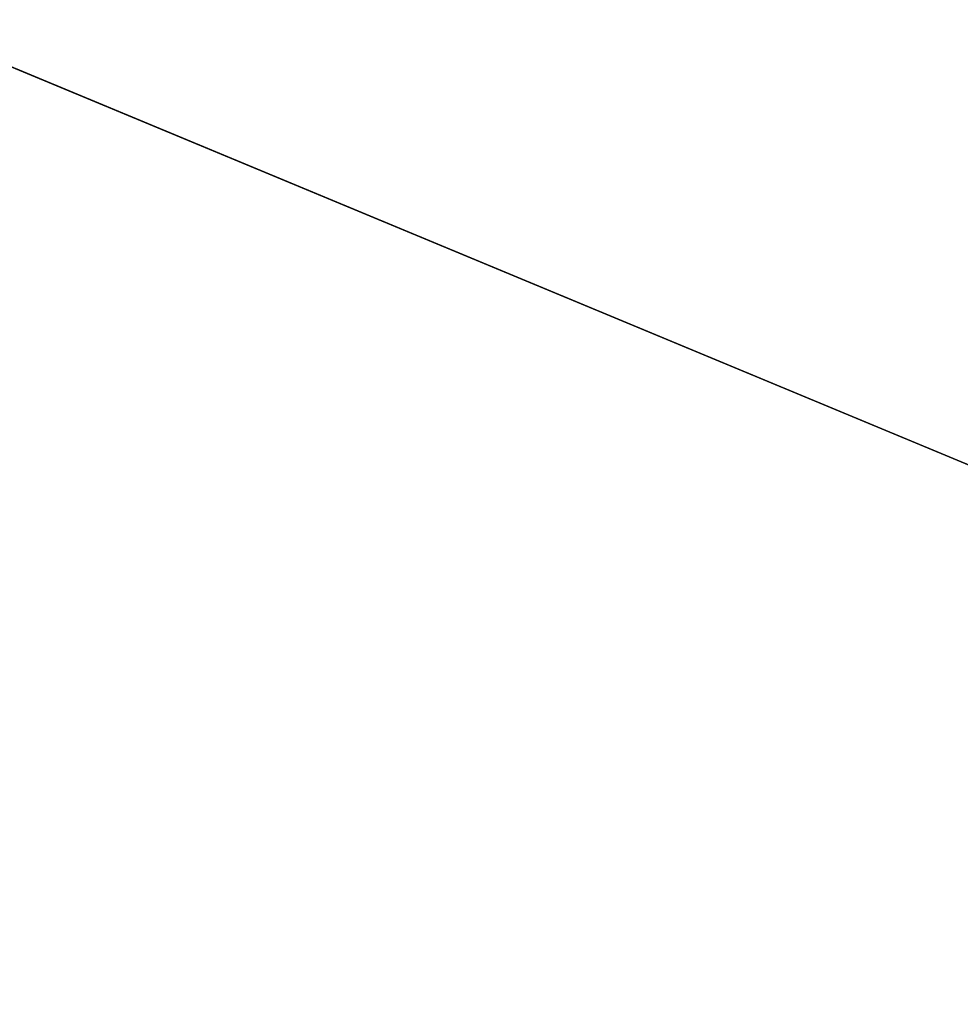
# Model space of a CAD drawing. Extents: x -200 to 200, y -434 to 356.
# Tile 1014 of 1056: x -94.9994 to -94.97, y 278.0977 to 278.1285. Entities that reach past the tile are written whole.
import ezdxf

# ---------------------------------------------------------------- set-up
doc = ezdxf.new("R2010")
doc.units = 0
doc.header["$LTSCALE"] = 52.148148
for name, color, linetype in [('1681', 7, 'CONTINUOUS'), ('1690', 7, 'CONTINUOUS'), ('740', 7, 'CONTINUOUS'), ('805', 7, 'CONTINUOUS'), ('806', 7, 'CONTINUOUS'), ('826', 7, 'CONTINUOUS')]:
    doc.layers.add(name, color=color, linetype=linetype)

msp = doc.modelspace()

# ---------------------------------------------------------------- linework, layer by layer
at = {"layer": '1681', "color": 7, "linetype": 'CONTINUOUS'}
for points in [[(-95.015463, 279.076596, 68.65), (-89.721989, 274.165692, 68.55), (-94.968263, 279.16397, 68.55), (-95.015463, 279.076596, 68.65)], [(-95.015463, 279.076596, 68.65), (-89.802891, 274.107939, 68.65), (-89.721989, 274.165692, 68.55), (-95.015463, 279.076596, 68.65)]]:
    msp.add_3dface(points, dxfattribs=at)
at = {"layer": '1690', "color": 7, "linetype": 'CONTINUOUS'}
msp.add_3dface([(-94.704376, 277.182801, 68.65), (-100, 278.858323, 68.65), (-95.485424, 274.724656, 68.55), (-94.704376, 277.182801, 68.65)], dxfattribs=at)
at = {"layer": '740', "color": 7, "linetype": 'CONTINUOUS'}
for points in [[(160, 279.227279, 9.910658), (-160, 279.227279, 9.910658), (-160, 275.399854, 6.858388), (160, 279.227279, 9.910658)], [(160, 275.399854, 6.858388), (160, 279.227279, 9.910658), (-160, 275.399854, 6.858388), (160, 275.399854, 6.858388)], [(160, 275.399854, -6.858388), (-160, 275.399854, -6.858388), (-160, 279.227279, -9.910658), (160, 275.399854, -6.858388)], [(160, 279.227279, -9.910658), (160, 275.399854, -6.858388), (-160, 279.227279, -9.910658), (160, 279.227279, -9.910658)]]:
    msp.add_3dface(points, dxfattribs=at)
at = {"layer": '805', "color": 7, "linetype": 'CONTINUOUS'}
for points in [[(-95.015463, 279.076596, 68.65), (-100, 278.858323, 68.65), (-94.704376, 277.182801, 68.65), (-95.015463, 279.076596, 68.65)], [(-92.137363, 274.869242, 68.65), (-95.015463, 279.076596, 68.65), (-94.704376, 277.182801, 68.65), (-92.137363, 274.869242, 68.65)], [(-89.802891, 274.107939, 68.65), (-95.015463, 279.076596, 68.65), (-92.137363, 274.869242, 68.65), (-89.802891, 274.107939, 68.65)]]:
    msp.add_3dface(points, dxfattribs=at)
at = {"layer": '806', "color": 7, "linetype": 'CONTINUOUS'}
msp.add_3dface([(-106.768473, 276.713044, 15.65), (-100, 279.5, 15.65), (-93.494315, 276.93976, 15.65), (-106.768473, 276.713044, 15.65)], dxfattribs=at)
at = {"layer": '826', "color": 7, "linetype": 'CONTINUOUS'}
for points in [[(-92.666559, 277.156449, 15.942893), (-100, 279.5, 15.65), (-100, 280.207107, 15.942893), (-92.666559, 277.156449, 15.942893)], [(-93.700653, 278.36509, 16.65), (-92.666559, 277.156449, 15.942893), (-100, 280.207107, 15.942893), (-93.700653, 278.36509, 16.65)], [(-93.494315, 276.93976, 15.65), (-100, 279.5, 15.65), (-92.666559, 277.156449, 15.942893), (-93.494315, 276.93976, 15.65)]]:
    msp.add_3dface(points, dxfattribs=at)

doc.saveas('drawing.dxf')
